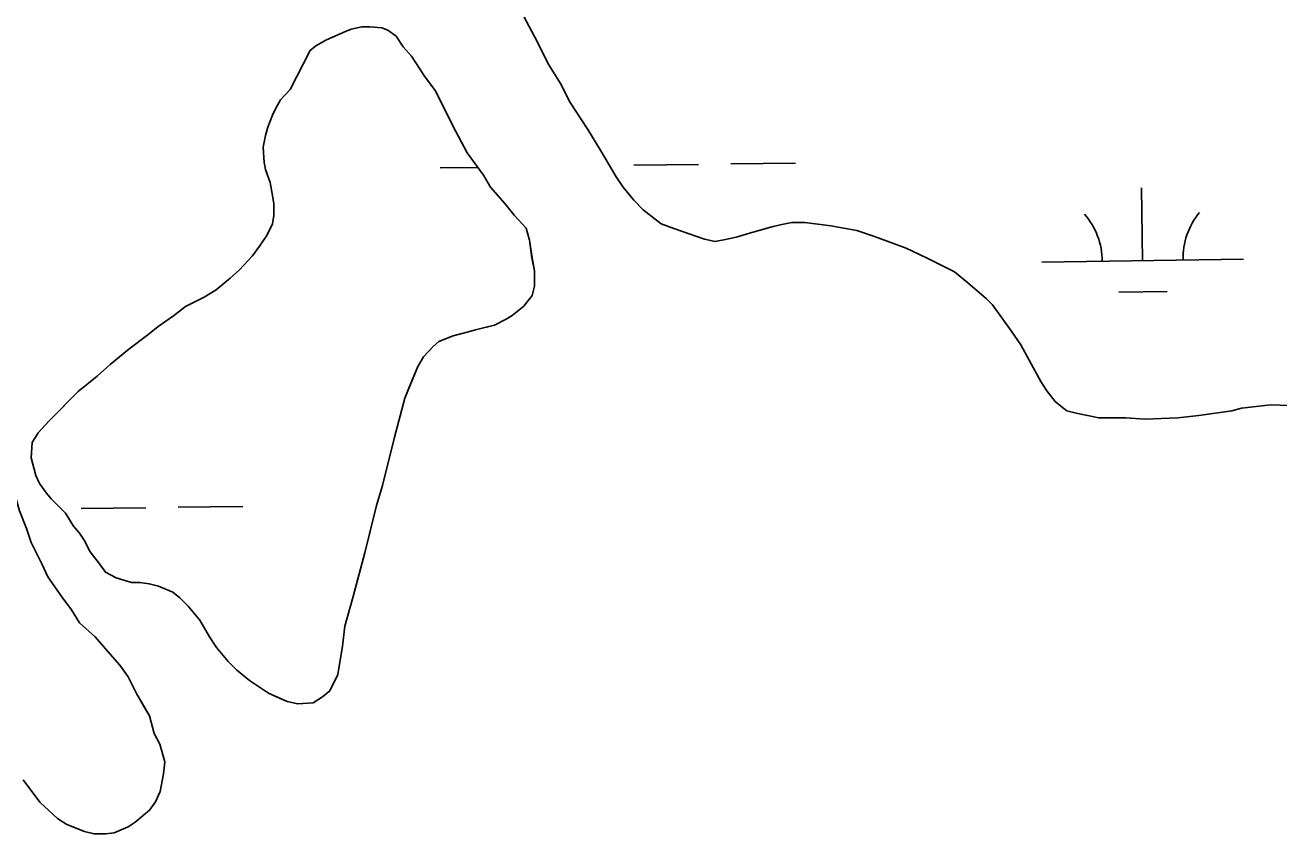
# Model space of a CAD drawing. Extents: x 3767014 to 3805179, y 361544 to 387384.
# Drawn here: x 3772441 to 3773062, y 381065 to 381465 of the extents above; entities that cross this region are included whole.
import ezdxf

# ---------------------------------------------------------------- set-up
doc = ezdxf.new("R2010")
doc.units = 0
doc.layers.add('V-TOPO-SHOR', color=7, linetype='Continuous')
doc.layers.add('V-WETL-SWMP', color=7, linetype='Continuous')

msp = doc.modelspace()

# ---------------------------------------------------------------- linework, layer by layer
at = {"layer": 'V-TOPO-SHOR'}
for points in [[(3772687.99, 381469.427), (3772693.258, 381459.506), (3772700.282, 381445.5), (3772706.133, 381436.163), (3772710.817, 381426.826), (3772719.593, 381413.406), (3772726.03, 381402.901), (3772733.636, 381390.064), (3772737.146, 381384.811), (3772742.41, 381378.395), (3772747.087, 381373.73), (3772755.855, 381366.732), (3772762.281, 381364.403), (3772777.469, 381359.166), (3772782.727, 381358.005), (3772788.565, 381359.181), (3772793.821, 381360.354), (3772799.657, 381362.113), (3772810.166, 381365.046), (3772814.835, 381366.22), (3772820.672, 381367.395), (3772827.097, 381367.403), (3772839.946, 381365.667), (3772852.797, 381363.346), (3772861.558, 381360.436)], [(3772690.788, 381358.689), (3772689.029, 381364.528), (3772683.182, 381370.944), (3772678.502, 381376.777), (3772671.483, 381384.944), (3772667.973, 381390.779), (3772659.785, 381401.865), (3772652.761, 381415.288), (3772648.079, 381424.627), (3772643.981, 381432.796), (3772638.715, 381439.798), (3772632.281, 381449.717), (3772628.187, 381454.384), (3772624.676, 381459.635), (3772620.586, 381462.549), (3772617.664, 381463.715), (3772611.823, 381464.29), (3772607.737, 381464.286), (3772602.482, 381463.113), (3772599.564, 381461.941), (3772594.311, 381459.598), (3772590.225, 381457.841), (3772584.974, 381454.914), (3772582.055, 381452.576), (3772572.151, 381433.294)], [(3772572.151, 381433.294), (3772567.488, 381428.032), (3772565.155, 381423.942), (3772563.408, 381420.436), (3772562.243, 381417.514), (3772561.08, 381414.593), (3772559.917, 381410.504), (3772558.755, 381404.663), (3772559.349, 381397.073), (3772559.937, 381393.569), (3772562.282, 381387.148), (3772563.458, 381380.726), (3772564.045, 381376.64), (3772564.053, 381370.801), (3772563.474, 381366.711), (3772560.562, 381360.868), (3772557.064, 381355.609), (3772553.566, 381350.931), (3772547.149, 381343.917), (3772542.484, 381339.825), (3772535.484, 381333.976), (3772529.647, 381330.466), (3772520.31, 381325.782), (3772514.476, 381321.102), (3772506.892, 381315.839), (3772501.641, 381311.745), (3772492.306, 381304.724), (3772482.971, 381297.122), (3772476.555, 381291.275), (3772467.222, 381283.673), (3772464.304, 381280.748), (3772456.722, 381273.148), (3772452.638, 381269.054), (3772447.391, 381263.209), (3772444.477, 381258.534), (3772443.901, 381250.942), (3772446.248, 381242.185), (3772448.006, 381238.101), (3772451.516, 381233.431), (3772453.855, 381230.515), (3772457.947, 381226.433), (3772460.869, 381223.517), (3772464.965, 381217.099), (3772467.89, 381213.599), (3772470.231, 381210.096), (3772473.157, 381204.262), (3772477.835, 381198.427), (3772480.759, 381194.341), (3772486.019, 381191.429), (3772493.615, 381189.102), (3772497.7, 381189.107), (3772502.374, 381188.529), (3772507.047, 381187.368), (3772514.058, 381184.456), (3772517.566, 381181.539), (3772521.658, 381177.458), (3772527.507, 381170.457), (3772532.189, 381162.288), (3772535.699, 381157.035), (3772541.546, 381150.035), (3772545.638, 381145.951), (3772552.069, 381140.704), (3772555.575, 381138.373), (3772561.42, 381134.292), (3772565.51, 381132.545), (3772570.769, 381130.216), (3772576.024, 381129.053), (3772583.616, 381129.647), (3772588.283, 381132.574), (3772591.783, 381135.496), (3772595.863, 381143.678), (3772598.181, 381157.694), (3772599.336, 381167.623), (3772603.408, 381182.227), (3772605.732, 381190.991), (3772609.22, 381203.842), (3772611.545, 381213.189), (3772615.03, 381227.208), (3772617.938, 381237.138), (3772621.426, 381251.157), (3772623.751, 381260.504), (3772626.075, 381269.265), (3772628.981, 381280.363), (3772631.312, 381286.206), (3772635.385, 381296.139), (3772638.302, 381300.815), (3772642.967, 381306.076), (3772645.883, 381308.415), (3772652.888, 381311.343), (3772659.892, 381313.105), (3772663.98, 381314.276), (3772668.649, 381315.45), (3772673.318, 381316.623), (3772679.155, 381319.552), (3772682.074, 381321.307), (3772687.906, 381325.985), (3772691.988, 381331.246), (3772693.149, 381335.917), (3772693.141, 381343.509), (3772691.965, 381349.932), (3772690.788, 381358.689)], [(3772861.558, 381360.436), (3772877.334, 381354.616), (3772887.267, 381349.956), (3772901.289, 381342.967), (3772907.72, 381337.718), (3772917.073, 381329.554), (3772919.996, 381326.638), (3772929.355, 381313.801), (3772934.035, 381306.801), (3772938.133, 381299.213), (3772943.984, 381288.709), (3772946.911, 381284.042), (3772951.005, 381278.79), (3772953.927, 381276.458), (3772956.85, 381274.125), (3772961.523, 381272.964), (3772972.621, 381270.642), (3772986.052, 381270.658), (3772995.395, 381270.084), (3773011.746, 381270.689), (3773022.257, 381271.868), (3773038.604, 381274.226), (3773043.273, 381275.399), (3773057.871, 381277.168), (3773071.888, 381276.601)], [(3772459.167, 381182.053), (3772452.149, 381191.972), (3772449.22, 381198.392), (3772443.953, 381208.896), (3772441.61, 381215.903), (3772438.093, 381224.658), (3772436.334, 381231.078), (3772430.487, 381237.495), (3772426.981, 381240.411), (3772421.722, 381242.74), (3772417.048, 381244.486), (3772407.685, 381261.409)], [(3772440.006, 381091.515), (3772448.196, 381080.429), (3772456.966, 381072.266), (3772461.641, 381069.352), (3772470.405, 381065.858), (3772475.078, 381064.697), (3772480.917, 381064.703), (3772485.005, 381065.293), (3772492.009, 381068.219), (3772495.509, 381070.56), (3772502.509, 381076.409), (3772505.423, 381080.499), (3772507.754, 381085.758), (3772509.495, 381094.52), (3772510.072, 381100.361), (3772507.725, 381109.118), (3772504.799, 381114.369), (3772502.454, 381123.124), (3772500.113, 381127.21), (3772496.017, 381134.214), (3772491.919, 381142.383), (3772487.825, 381148.218), (3772480.806, 381156.386), (3772475.543, 381162.218), (3772467.943, 381169.216), (3772463.849, 381175.635), (3772459.167, 381182.053)]]:
    msp.add_lwpolyline(points, dxfattribs=at)
at = {"layer": 'V-WETL-SWMP'}
for p, q in [((3772693.258, 381459.506), (3772687.991, 381469.427)), ((3772700.283, 381445.5), (3772693.258, 381459.506)), ((3772706.134, 381436.163), (3772700.283, 381445.5)), ((3772710.817, 381426.826), (3772706.134, 381436.163)), ((3772719.592, 381413.405), (3772710.817, 381426.826)), ((3772726.029, 381402.902), (3772719.592, 381413.405)), ((3772733.636, 381390.064), (3772726.029, 381402.902)), ((3772646.403, 381394.383), (3772665.12, 381394.643)), ((3772742.394, 381395.716), (3772774.391, 381396.161)), ((3772790.389, 381396.383), (3772822.386, 381396.828)), ((3772737.146, 381384.812), (3772733.636, 381390.064)), ((3772742.409, 381378.395), (3772737.146, 381384.812)), ((3772994.39, 381348.47), (3772993.89, 381384.467)), ((3772747.087, 381373.729), (3772742.409, 381378.395)), ((3772755.855, 381366.732), (3772747.087, 381373.729)), ((3772762.281, 381364.404), (3772755.855, 381366.732)), ((3772777.47, 381359.167), (3772762.281, 381364.404)), ((3772810.165, 381365.046), (3772799.657, 381362.114)), ((3772814.835, 381366.22), (3772810.165, 381365.046)), ((3772820.673, 381367.395), (3772814.835, 381366.22)), ((3772827.097, 381367.403), (3772820.673, 381367.395)), ((3772839.946, 381365.666), (3772827.097, 381367.403)), ((3772852.796, 381363.346), (3772839.946, 381365.666)), ((3772861.559, 381360.437), (3772852.796, 381363.346)), ((3772782.727, 381358.005), (3772777.47, 381359.167)), ((3772788.566, 381359.18), (3772782.727, 381358.005)), ((3772793.82, 381360.355), (3772788.566, 381359.18)), ((3772799.657, 381362.114), (3772793.82, 381360.355)), ((3772877.333, 381354.616), (3772861.559, 381360.437)), ((3772887.266, 381349.957), (3772877.333, 381354.616)), ((3772901.29, 381342.966), (3772887.266, 381349.957)), ((3772944.395, 381347.776), (3773044.385, 381349.165)), ((3772907.72, 381337.718), (3772901.29, 381342.966)), ((3772917.073, 381329.554), (3772907.72, 381337.718)), ((3772982.606, 381332.874), (3773006.603, 381333.207)), ((3772919.996, 381326.638), (3772917.073, 381329.554)), ((3772929.355, 381313.802), (3772919.996, 381326.638)), ((3772934.035, 381306.8), (3772929.355, 381313.802)), ((3772938.132, 381299.214), (3772934.035, 381306.8)), ((3772943.985, 381288.709), (3772938.132, 381299.214)), ((3772946.91, 381284.041), (3772943.985, 381288.709)), ((3772951.004, 381278.791), (3772946.91, 381284.041)), ((3772953.927, 381276.458), (3772951.004, 381278.791)), ((3772956.849, 381274.126), (3772953.927, 381276.458)), ((3773057.871, 381277.168), (3773043.274, 381275.399)), ((3773071.887, 381276.601), (3773057.871, 381277.168)), ((3772961.523, 381272.964), (3772956.849, 381274.126)), ((3772972.621, 381270.641), (3772961.523, 381272.964)), ((3772986.052, 381270.658), (3772972.621, 381270.641)), ((3772995.396, 381270.085), (3772986.052, 381270.658)), ((3773011.746, 381270.689), (3772995.396, 381270.085)), ((3773022.256, 381271.869), (3773011.746, 381270.689)), ((3773038.604, 381274.225), (3773022.256, 381271.869)), ((3773043.274, 381275.399), (3773038.604, 381274.225)), ((3772516.724, 381226.392), (3772548.721, 381226.836)), ((3772468.728, 381225.725), (3772500.725, 381226.169))]:
    msp.add_line(p, q, dxfattribs=at)
for points in [[(3772572.152, 381433.293), (3772582.056, 381452.576), (3772584.973, 381454.915), (3772590.225, 381457.842), (3772599.564, 381461.941), (3772602.482, 381463.112), (3772607.737, 381464.286), (3772611.824, 381464.291), (3772617.665, 381463.715), (3772620.586, 381462.55), (3772624.677, 381459.635)], [(3772624.677, 381459.635), (3772628.187, 381454.384), (3772632.281, 381449.717), (3772638.716, 381439.798), (3772643.98, 381432.796), (3772652.761, 381415.288), (3772659.785, 381401.866), (3772667.974, 381390.78), (3772671.484, 381384.945), (3772678.502, 381376.778), (3772683.181, 381370.944), (3772689.028, 381364.528), (3772690.787, 381358.69), (3772691.966, 381349.932), (3772693.141, 381343.51), (3772693.15, 381335.918), (3772691.988, 381331.245), (3772687.907, 381325.985), (3772682.073, 381321.306), (3772679.155, 381319.551), (3772673.319, 381316.624), (3772663.979, 381314.277), (3772659.892, 381313.104), (3772652.887, 381311.343), (3772645.883, 381308.415), (3772642.966, 381306.076), (3772638.301, 381300.814), (3772635.386, 381296.139), (3772628.982, 381280.364), (3772623.75, 381260.503), (3772617.939, 381237.138), (3772615.031, 381227.207), (3772609.22, 381203.841), (3772603.407, 381182.228), (3772599.337, 381167.624), (3772598.181, 381157.695), (3772595.862, 381143.677), (3772591.784, 381135.497), (3772588.284, 381132.573), (3772583.616, 381129.647), (3772576.025, 381129.054), (3772570.768, 381130.216), (3772561.42, 381134.292), (3772552.068, 381140.704), (3772545.638, 381145.952), (3772541.546, 381150.035), (3772535.698, 381157.035), (3772532.188, 381162.287), (3772527.506, 381170.457), (3772521.658, 381177.457), (3772517.565, 381181.54), (3772514.058, 381184.455), (3772507.047, 381187.367), (3772502.374, 381188.529), (3772497.701, 381189.107), (3772493.614, 381189.102), (3772486.019, 381191.429), (3772480.76, 381194.342), (3772477.835, 381198.427), (3772473.157, 381204.261), (3772470.23, 381210.097), (3772467.89, 381213.598), (3772464.966, 381217.098), (3772460.87, 381223.516), (3772453.854, 381230.515), (3772451.515, 381233.432), (3772448.005, 381238.1), (3772446.248, 381242.185), (3772443.902, 381250.942), (3772444.477, 381258.534), (3772447.391, 381263.209), (3772452.639, 381269.055), (3772467.221, 381283.672), (3772476.555, 381291.275), (3772482.971, 381297.122), (3772492.306, 381304.725), (3772501.64, 381311.744), (3772506.891, 381315.838), (3772514.476, 381321.103), (3772520.31, 381325.782), (3772529.648, 381330.465), (3772535.483, 381333.976), (3772542.484, 381339.824), (3772547.15, 381343.917), (3772553.565, 381350.932), (3772557.064, 381355.608), (3772560.561, 381360.868), (3772563.474, 381366.711), (3772564.053, 381370.8), (3772564.046, 381376.639), (3772563.457, 381380.726), (3772562.281, 381387.148), (3772559.937, 381393.569), (3772559.349, 381397.072), (3772558.756, 381404.663), (3772559.917, 381410.504), (3772561.08, 381414.593), (3772563.409, 381420.436), (3772565.156, 381423.942), (3772567.487, 381428.032), (3772572.152, 381433.293)], [(3772438.094, 381224.657), (3772441.609, 381215.902), (3772443.953, 381208.897), (3772449.221, 381198.392), (3772452.149, 381191.972), (3772459.168, 381182.053), (3772463.848, 381175.635), (3772467.943, 381169.217), (3772475.543, 381162.218), (3772480.806, 381156.385), (3772487.824, 381148.218), (3772491.918, 381142.383), (3772496.016, 381134.213), (3772502.453, 381123.125), (3772504.799, 381114.369), (3772507.726, 381109.117), (3772510.072, 381100.36), (3772509.495, 381094.52), (3772507.754, 381085.758), (3772505.424, 381080.5), (3772502.51, 381076.409), (3772495.509, 381070.56), (3772492.008, 381068.22), (3772485.004, 381065.292), (3772480.917, 381064.703), (3772475.078, 381064.696), (3772470.404, 381065.858), (3772461.641, 381069.352), (3772456.966, 381072.266), (3772448.196, 381080.43), (3772440.007, 381091.516)]]:
    msp.add_lwpolyline(points, dxfattribs=at)
for centre, start, end in [((3772939.146, 381348.178), 0.024037, 41.567696), ((3773049.621, 381349.712), 140.024034, 181.567693)]:
    msp.add_arc(centre, 35.246, start, end, dxfattribs=at)

doc.saveas('drawing.dxf')
